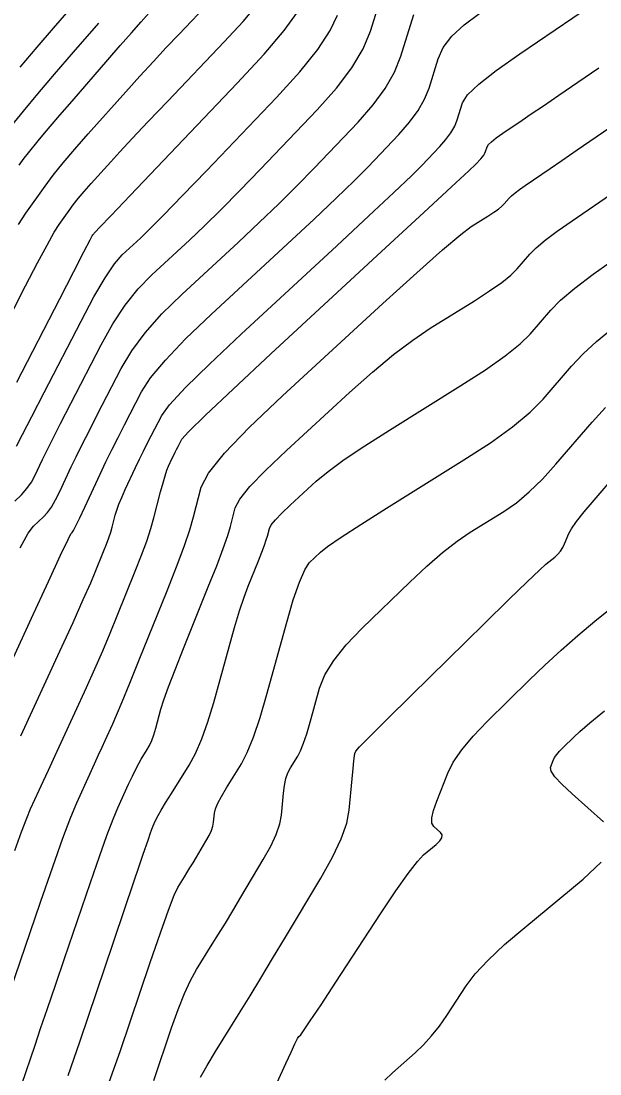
# Model space of a CAD drawing. Extents: x 2082232 to 2083549, y 592624 to 593832.
# Drawn here: x 2083426.86 to 2083448.54, y 592893.75 to 592933.25 of the extents above; entities that cross this region are included whole.
import ezdxf

# ---------------------------------------------------------------- set-up
doc = ezdxf.new("R2010")
doc.units = 0
doc.layers.add('DT_X_Contour_Major', color=7, linetype='Continuous')
doc.layers.add('DT_X_Contour_Minor', color=7, linetype='Continuous')

msp = doc.modelspace()

# ---------------------------------------------------------------- linework, layer by layer
at = {"layer": 'DT_X_Contour_Major'}
for points in [[(2083426.686, 592917.296), (2083426.914, 592917.744), (2083427.258, 592918.415), (2083427.718, 592919.309), (2083429.101, 592921.99), (2083429.586, 592922.899), (2083430.005, 592923.616), (2083430.359, 592924.14), (2083430.646, 592924.472), (2083431.324, 592925.099), (2083431.67, 592925.434), (2083432.197, 592925.968), (2083432.907, 592926.7), (2083433.799, 592927.631), (2083436.42, 592930.379), (2083437.299, 592931.345), (2083437.974, 592932.183), (2083438.442, 592932.891), (2083438.705, 592933.471)], [(2083426.493, 592929.312), (2083426.947, 592929.872), (2083427.487, 592930.52), (2083428.113, 592931.257), (2083428.824, 592932.082), (2083429.764, 592933.166)], [(2083426.625, 592902.136), (2083426.873, 592902.831), (2083427.07, 592903.353), (2083427.215, 592903.702), (2083427.535, 592904.404), (2083427.681, 592904.723), (2083427.878, 592905.154), (2083428.128, 592905.697), (2083428.429, 592906.352), (2083429.301, 592908.248), (2083429.619, 592908.949), (2083429.918, 592909.63), (2083430.199, 592910.29), (2083430.461, 592910.931), (2083431.136, 592912.612), (2083431.369, 592913.209), (2083431.563, 592913.741), (2083431.717, 592914.207), (2083431.831, 592914.607), (2083432.084, 592915.587), (2083432.174, 592915.922), (2083432.253, 592916.194), (2083432.322, 592916.403), (2083432.38, 592916.549), (2083432.522, 592916.852), (2083432.576, 592916.965), (2083432.629, 592917.075), (2083432.683, 592917.182), (2083432.736, 592917.288), (2083432.879, 592917.565), (2083433.128, 592917.843), (2083433.767, 592918.469), (2083434.797, 592919.442), (2083436.216, 592920.762), (2083440.523, 592924.747), (2083441.944, 592926.064), (2083442.98, 592927.025), (2083443.629, 592927.631), (2083443.891, 592927.882), (2083444.077, 592928.076), (2083444.14, 592928.148), (2083444.192, 592928.218), (2083444.23, 592928.287), (2083444.257, 592928.354), (2083444.312, 592928.53), (2083444.364, 592928.611), (2083444.48, 592928.722), (2083444.659, 592928.863), (2083444.902, 592929.035), (2083445.635, 592929.532), (2083445.971, 592929.76), (2083446.429, 592930.072), (2083447.009, 592930.469), (2083447.711, 592930.949), (2083448.502, 592931.49)], [(2083431.828, 592893.512), (2083432.493, 592895.48), (2083432.738, 592896.17), (2083432.977, 592896.765), (2083433.209, 592897.264), (2083433.433, 592897.667), (2083434.021, 592898.616), (2083434.254, 592898.993), (2083434.51, 592899.414), (2083434.789, 592899.878), (2083435.093, 592900.384), (2083435.932, 592901.793), (2083436.211, 592902.294), (2083436.418, 592902.74), (2083436.553, 592903.131), (2083436.616, 592903.466), (2083436.688, 592904.287), (2083436.724, 592904.576), (2083436.78, 592904.831), (2083436.854, 592905.049), (2083436.947, 592905.232), (2083437.222, 592905.671), (2083437.328, 592905.875), (2083437.441, 592906.156), (2083437.562, 592906.516), (2083437.69, 592906.954), (2083438.04, 592908.225), (2083438.238, 592908.723), (2083438.57, 592909.264), (2083439.036, 592909.846), (2083439.636, 592910.471), (2083441.415, 592912.195), (2083442.058, 592912.797), (2083442.65, 592913.31), (2083443.194, 592913.735), (2083443.687, 592914.072), (2083444.938, 592914.851), (2083445.412, 592915.181), (2083445.896, 592915.586), (2083446.391, 592916.066), (2083446.896, 592916.621), (2083448.255, 592918.2), (2083448.753, 592918.754)]]:
    msp.add_lwpolyline(points, dxfattribs=at)
at = {"layer": 'DT_X_Contour_Minor'}
for points in [[(2083426.623, 592915.237), (2083426.869, 592915.479), (2083427.075, 592915.718), (2083427.242, 592915.953), (2083427.369, 592916.184), (2083427.656, 592916.796), (2083427.803, 592917.099), (2083428.03, 592917.552), (2083428.336, 592918.154), (2083428.722, 592918.905), (2083429.856, 592921.105), (2083430.294, 592921.888), (2083430.758, 592922.587), (2083431.246, 592923.2), (2083431.76, 592923.73), (2083433.164, 592925.029), (2083433.725, 592925.56), (2083434.354, 592926.179), (2083435.051, 592926.886), (2083435.817, 592927.681), (2083437.951, 592929.918), (2083438.676, 592930.732), (2083439.25, 592931.494), (2083439.673, 592932.205), (2083439.945, 592932.865), (2083440.469, 592934.556)], [(2083426.825, 592931.511), (2083427.457, 592932.265), (2083428.066, 592932.976), (2083429.661, 592934.815)], [(2083425.719, 592920.774), (2083427.024, 592923.315), (2083427.47, 592924.174), (2083427.828, 592924.843), (2083428.099, 592925.324), (2083428.282, 592925.615), (2083428.654, 592926.14), (2083428.81, 592926.351), (2083429, 592926.589), (2083429.224, 592926.855), (2083429.482, 592927.148), (2083430.214, 592927.967), (2083430.554, 592928.34), (2083431.023, 592928.844), (2083431.622, 592929.479), (2083432.35, 592930.245), (2083434.466, 592932.464), (2083435.171, 592933.226), (2083435.699, 592933.851)], [(2083426.757, 592925.611), (2083427.04, 592926.037), (2083427.761, 592927.055), (2083428.063, 592927.464), (2083428.432, 592927.926), (2083428.866, 592928.441), (2083429.366, 592929.01), (2083430.786, 592930.597), (2083431.309, 592931.178), (2083431.813, 592931.729), (2083432.297, 592932.251), (2083432.762, 592932.743), (2083433.976, 592934.016)], [(2083426.846, 592906.437), (2083428.308, 592909.614), (2083428.802, 592910.693), (2083429.188, 592911.546), (2083429.466, 592912.173), (2083429.636, 592912.576), (2083429.946, 592913.348), (2083430.054, 592913.623), (2083430.142, 592913.867), (2083430.213, 592914.081), (2083430.266, 592914.265), (2083430.382, 592914.715), (2083430.438, 592914.902), (2083430.52, 592915.124), (2083430.627, 592915.381), (2083430.76, 592915.674), (2083431.148, 592916.502), (2083431.294, 592916.809), (2083431.44, 592917.11), (2083431.586, 592917.404), (2083431.733, 592917.692), (2083432.124, 592918.45), (2083432.42, 592918.855), (2083433.015, 592919.498), (2083433.909, 592920.381), (2083435.102, 592921.504), (2083438.683, 592924.818), (2083439.889, 592925.938), (2083440.823, 592926.813), (2083441.484, 592927.445), (2083441.873, 592927.831), (2083442.545, 592928.537), (2083442.775, 592928.798), (2083442.961, 592929.053), (2083443.102, 592929.302), (2083443.198, 592929.544), (2083443.396, 592930.182), (2083443.585, 592930.476), (2083444.005, 592930.879), (2083444.656, 592931.391), (2083445.537, 592932.012), (2083448.194, 592933.814)], [(2083425.325, 592906.673), (2083427.246, 592910.85), (2083427.879, 592912.223), (2083428.337, 592913.208), (2083428.618, 592913.806), (2083428.725, 592914.017), (2083428.774, 592914.062), (2083428.817, 592914.135), (2083428.91, 592914.318), (2083429.052, 592914.612), (2083429.243, 592915.018), (2083429.818, 592916.246), (2083430.037, 592916.707), (2083430.262, 592917.169), (2083430.492, 592917.632), (2083430.729, 592918.096), (2083431.368, 592919.335), (2083431.711, 592919.866), (2083432.263, 592920.528), (2083433.022, 592921.321), (2083433.988, 592922.246), (2083436.843, 592924.888), (2083437.834, 592925.812), (2083438.667, 592926.602), (2083439.34, 592927.259), (2083439.854, 592927.781), (2083441.014, 592928.997), (2083441.41, 592929.448), (2083441.73, 592929.887), (2083441.973, 592930.316), (2083442.139, 592930.734), (2083442.48, 592931.834), (2083442.674, 592932.25), (2083442.999, 592932.674), (2083443.454, 592933.105), (2083444.041, 592933.544)], [(2083426.701, 592919.706), (2083428.304, 592922.828), (2083428.831, 592923.853), (2083429.21, 592924.589), (2083429.441, 592925.036), (2083429.524, 592925.193), (2083429.546, 592925.225), (2083429.556, 592925.238), (2083429.568, 592925.252), (2083429.581, 592925.269), (2083429.597, 592925.287), (2083429.642, 592925.337), (2083429.798, 592925.502), (2083430.233, 592925.958), (2083430.947, 592926.707), (2083431.939, 592927.747), (2083434.956, 592930.911), (2083435.961, 592931.999), (2083436.715, 592932.889), (2083437.216, 592933.582)], [(2083426.787, 592927.846), (2083426.976, 592928.1), (2083427.13, 592928.298), (2083427.49, 592928.75), (2083427.671, 592928.97), (2083427.944, 592929.293), (2083428.308, 592929.718), (2083428.764, 592930.245), (2083430.101, 592931.787), (2083430.574, 592932.332), (2083430.991, 592932.808), (2083431.351, 592933.217), (2083431.654, 592933.559)], [(2083426.821, 592913.484), (2083427.124, 592914.032), (2083427.32, 592914.301), (2083427.699, 592914.65), (2083427.843, 592914.807), (2083427.992, 592915.018), (2083428.147, 592915.283), (2083428.306, 592915.601), (2083428.737, 592916.521), (2083428.92, 592916.903), (2083429.146, 592917.361), (2083429.414, 592917.893), (2083429.725, 592918.5), (2083430.612, 592920.22), (2083431.003, 592920.877), (2083431.51, 592921.557), (2083432.134, 592922.261), (2083432.874, 592922.988), (2083435.004, 592924.958), (2083435.78, 592925.686), (2083436.51, 592926.391), (2083437.196, 592927.072), (2083437.836, 592927.731), (2083439.482, 592929.458), (2083440.046, 592930.098), (2083440.5, 592930.722), (2083440.845, 592931.331), (2083441.081, 592931.924), (2083441.565, 592933.486)], [(2083426.258, 592896.305), (2083427.583, 592900.199), (2083428.04, 592901.528), (2083428.419, 592902.592), (2083428.72, 592903.391), (2083428.943, 592903.926), (2083429.433, 592905.001), (2083429.606, 592905.382), (2083429.761, 592905.72), (2083429.896, 592906.015), (2083430.012, 592906.267), (2083430.295, 592906.882), (2083430.436, 592907.205), (2083430.649, 592907.714), (2083430.932, 592908.407), (2083431.286, 592909.286), (2083432.325, 592911.875), (2083432.68, 592912.777), (2083432.964, 592913.54), (2083433.177, 592914.164), (2083433.32, 592914.651), (2083433.606, 592915.762), (2083433.877, 592916.289), (2083434.474, 592917.036), (2083435.397, 592918.002), (2083436.646, 592919.189), (2083440.413, 592922.648), (2083441.678, 592923.801), (2083442.65, 592924.667), (2083443.329, 592925.246), (2083443.713, 592925.538), (2083444.348, 592925.933), (2083444.564, 592926.073), (2083444.738, 592926.196), (2083444.87, 592926.301), (2083444.96, 592926.389), (2083445.142, 592926.601), (2083445.231, 592926.69), (2083445.362, 592926.8), (2083445.534, 592926.93), (2083445.747, 592927.081), (2083446.372, 592927.509), (2083446.675, 592927.717), (2083447.114, 592928.018), (2083447.691, 592928.413), (2083448.406, 592928.901), (2083450.493, 592930.329)], [(2083426.872, 592893.329), (2083427.378, 592894.828), (2083427.589, 592895.453), (2083427.844, 592896.204), (2083428.142, 592897.081), (2083428.483, 592898.085), (2083429.451, 592900.931), (2083429.788, 592901.906), (2083430.071, 592902.698), (2083430.302, 592903.306), (2083430.48, 592903.731), (2083430.885, 592904.62), (2083431.029, 592904.929), (2083431.156, 592905.188), (2083431.266, 592905.398), (2083431.359, 592905.559), (2083431.585, 592905.921), (2083431.669, 592906.074), (2083431.749, 592906.259), (2083431.827, 592906.477), (2083431.902, 592906.728), (2083432.098, 592907.44), (2083432.206, 592907.782), (2083432.383, 592908.275), (2083432.628, 592908.917), (2083432.942, 592909.71), (2083433.871, 592912.025), (2083434.184, 592912.818), (2083434.427, 592913.459), (2083434.6, 592913.948), (2083434.703, 592914.286), (2083434.883, 592914.985), (2083435.053, 592915.316), (2083435.429, 592915.786), (2083436.009, 592916.394), (2083436.795, 592917.14), (2083439.164, 592919.315), (2083440.018, 592920.077), (2083440.807, 592920.733), (2083441.529, 592921.281), (2083442.184, 592921.722), (2083443.842, 592922.756), (2083444.409, 592923.121), (2083444.865, 592923.441), (2083445.21, 592923.717), (2083445.444, 592923.947), (2083445.92, 592924.5), (2083446.153, 592924.735), (2083446.495, 592925.022), (2083446.945, 592925.362), (2083447.503, 592925.756), (2083449.136, 592926.876)], [(2083428.618, 592893.691), (2083429.053, 592894.956), (2083430.318, 592898.698), (2083430.742, 592899.955), (2083431.067, 592900.916), (2083431.293, 592901.584), (2083431.42, 592901.956), (2083431.624, 592902.558), (2083431.695, 592902.764), (2083431.755, 592902.931), (2083431.804, 592903.06), (2083431.842, 592903.15), (2083431.927, 592903.338), (2083431.986, 592903.449), (2083432.099, 592903.642), (2083432.267, 592903.917), (2083432.488, 592904.274), (2083433.149, 592905.334), (2083433.393, 592905.779), (2083433.629, 592906.321), (2083433.856, 592906.958), (2083434.076, 592907.691), (2083434.649, 592909.773), (2083434.855, 592910.5), (2083435.042, 592911.122), (2083435.212, 592911.637), (2083435.364, 592912.046), (2083435.745, 592912.995), (2083435.873, 592913.32), (2083435.973, 592913.582), (2083436.044, 592913.783), (2083436.086, 592913.921), (2083436.16, 592914.208), (2083436.229, 592914.344), (2083436.383, 592914.536), (2083436.621, 592914.785), (2083436.943, 592915.091), (2083437.914, 592915.983), (2083438.358, 592916.354), (2083438.963, 592916.798), (2083439.729, 592917.315), (2083440.654, 592917.906), (2083443.337, 592919.579), (2083444.254, 592920.169), (2083444.991, 592920.687), (2083445.549, 592921.133), (2083445.928, 592921.505), (2083446.699, 592922.4), (2083447.068, 592922.774), (2083447.598, 592923.224), (2083448.289, 592923.749), (2083449.14, 592924.35)], [(2083430.161, 592893.443), (2083430.563, 592894.598), (2083431.692, 592897.937), (2083432.074, 592899.052), (2083432.373, 592899.891), (2083432.59, 592900.455), (2083432.725, 592900.743), (2083432.974, 592901.144), (2083433.072, 592901.303), (2083433.18, 592901.481), (2083433.298, 592901.677), (2083433.426, 592901.891), (2083433.781, 592902.487), (2083433.899, 592902.698), (2083433.986, 592902.887), (2083434.043, 592903.052), (2083434.07, 592903.193), (2083434.1, 592903.54), (2083434.137, 592903.696), (2083434.223, 592903.905), (2083434.36, 592904.166), (2083434.547, 592904.48), (2083435.112, 592905.385), (2083435.332, 592905.806), (2083435.566, 592906.386), (2083435.814, 592907.128), (2083436.078, 592908.031), (2083436.799, 592910.652), (2083437.055, 592911.531), (2083437.283, 592912.202), (2083437.482, 592912.665), (2083437.652, 592912.92), (2083438.069, 592913.323), (2083438.341, 592913.54), (2083438.845, 592913.888), (2083439.582, 592914.368), (2083440.55, 592914.978), (2083443.443, 592916.782), (2083444.442, 592917.432), (2083445.27, 592918.028), (2083445.926, 592918.572), (2083446.412, 592919.063), (2083447.477, 592920.3), (2083447.911, 592920.764), (2083448.412, 592921.226), (2083448.98, 592921.688)], [(2083433.581, 592893.638), (2083433.827, 592894.073), (2083434.141, 592894.592), (2083435.069, 592896.088), (2083435.436, 592896.683), (2083435.84, 592897.347), (2083436.281, 592898.078), (2083436.759, 592898.878), (2083438.083, 592901.1), (2083438.523, 592901.885), (2083438.848, 592902.571), (2083439.058, 592903.158), (2083439.154, 592903.648), (2083439.257, 592904.821), (2083439.292, 592905.211), (2083439.321, 592905.499), (2083439.344, 592905.686), (2083439.361, 592905.771), (2083439.397, 592905.864), (2083439.537, 592906.02), (2083439.931, 592906.421), (2083440.577, 592907.065), (2083441.477, 592907.954), (2083444.213, 592910.647), (2083445.127, 592911.544), (2083445.815, 592912.213), (2083446.278, 592912.656), (2083446.515, 592912.871), (2083446.848, 592913.143), (2083446.964, 592913.25), (2083447.064, 592913.368), (2083447.148, 592913.496), (2083447.215, 592913.635), (2083447.372, 592914.019), (2083447.475, 592914.205), (2083447.669, 592914.477), (2083447.952, 592914.834), (2083448.325, 592915.277), (2083449.439, 592916.571)], [(2083436.188, 592892.856), (2083436.774, 592894.147), (2083436.97, 592894.573), (2083437.118, 592894.884), (2083437.217, 592895.081), (2083437.267, 592895.162), (2083437.338, 592895.224), (2083437.439, 592895.365), (2083437.692, 592895.74), (2083438.095, 592896.35), (2083438.649, 592897.194), (2083440.327, 592899.758), (2083440.899, 592900.617), (2083441.358, 592901.273), (2083441.704, 592901.724), (2083441.936, 592901.97), (2083442.404, 592902.356), (2083442.546, 592902.493), (2083442.62, 592902.615), (2083442.627, 592902.722), (2083442.566, 592902.814), (2083442.314, 592903.038), (2083442.25, 592903.161), (2083442.249, 592903.36), (2083442.309, 592903.637), (2083442.432, 592903.991), (2083442.84, 592905.037), (2083443.048, 592905.452), (2083443.363, 592905.914), (2083443.788, 592906.423), (2083444.321, 592906.977), (2083445.886, 592908.518), (2083446.481, 592909.09), (2083447.091, 592909.65), (2083447.716, 592910.197), (2083448.356, 592910.732), (2083450.084, 592912.143)], [(2083448.68, 592903.208), (2083447.498, 592904.261), (2083447.115, 592904.619), (2083446.852, 592904.903), (2083446.71, 592905.112), (2083446.689, 592905.248), (2083446.792, 592905.512), (2083446.844, 592905.617), (2083446.923, 592905.733), (2083447.03, 592905.861), (2083447.165, 592906.001), (2083447.559, 592906.389), (2083447.786, 592906.596), (2083448.17, 592906.925), (2083448.712, 592907.377)], [(2083440.481, 592893.522), (2083440.773, 592893.796), (2083441.623, 592894.55), (2083441.937, 592894.85), (2083442.238, 592895.183), (2083442.528, 592895.549), (2083442.806, 592895.948), (2083443.533, 592897.059), (2083443.874, 592897.508), (2083444.353, 592898.023), (2083444.97, 592898.603), (2083445.724, 592899.249), (2083447.92, 592901.06), (2083448.585, 592901.703)]]:
    msp.add_lwpolyline(points, dxfattribs=at)

doc.saveas('drawing.dxf')
